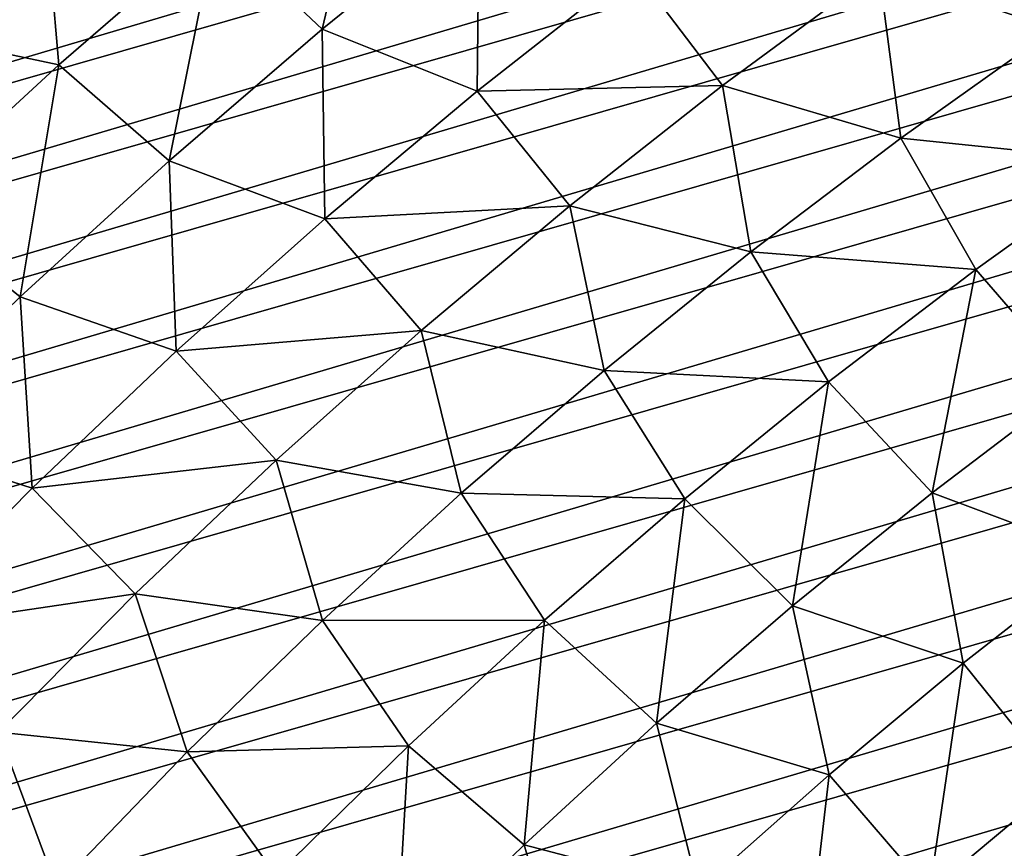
# Model space of a CAD drawing. Header units: millimetres. Extents: x -50 to 50, y -50 to 50.
# Tile 469 of 562: x -28 to -21.9, y 26.3 to 31.4. Entities that reach past the tile are written whole.
import ezdxf

# ---------------------------------------------------------------- set-up
doc = ezdxf.new("R2010")
doc.units = ezdxf.units.MM
doc.header["$LTSCALE"] = 65.185185
for name, color, linetype in [('36', 7, 'CONTINUOUS'), ('39', 7, 'CONTINUOUS'), ('46', 7, 'CONTINUOUS')]:
    doc.layers.add(name, color=color, linetype=linetype)

msp = doc.modelspace()

# ---------------------------------------------------------------- linework, layer by layer
at = {"layer": '36', "color": 15, "linetype": 'Continuous', "true_color": 0xaf503c}
for points in [[(-26.8022, 31.9843, -4.9199), (-25.7987, 32.799, -4.9199), (-26.1408, 31.3613, -5.5113), (-26.8022, 31.9843, -4.9199)], [(-26.1408, 31.3613, -5.5113), (-25.7987, 32.799, -4.9199), (-25.1632, 32.151, -5.5113), (-26.1408, 31.3613, -5.5113)], [(-22.6757, 31.728, -6.655), (-21.6807, 32.416, -6.655), (-21.5838, 31.3619, -7.207), (-22.6757, 31.728, -6.655)], [(-28.8599, 31.3661, -4.3157), (-29.3964, 32.0748, -3.6987), (-27.8749, 32.2446, -4.3157), (-28.8599, 31.3661, -4.3157)], [(-28.8599, 31.3661, -4.3157), (-27.8749, 32.2446, -4.3157), (-27.7799, 31.1389, -4.9199), (-28.8599, 31.3661, -4.3157)], [(-27.7799, 31.1389, -4.9199), (-27.8749, 32.2446, -4.3157), (-26.8022, 31.9843, -4.9199), (-27.7799, 31.1389, -4.9199)], [(-26.1408, 31.3613, -5.5113), (-25.1632, 32.151, -5.5113), (-25.1769, 30.9754, -6.0897), (-26.1408, 31.3613, -5.5113)], [(-25.1769, 30.9754, -6.0897), (-25.1632, 32.151, -5.5113), (-24.2042, 31.7413, -6.0897), (-25.1769, 30.9754, -6.0897)], [(-27.7799, 31.1389, -4.9199), (-26.8022, 31.9843, -4.9199), (-27.0936, 30.5419, -5.5113), (-27.7799, 31.1389, -4.9199)], [(-27.0936, 30.5419, -5.5113), (-26.8022, 31.9843, -4.9199), (-26.1408, 31.3613, -5.5113), (-27.0936, 30.5419, -5.5113)], [(-25.1769, 30.9754, -6.0897), (-24.2042, 31.7413, -6.0897), (-23.6488, 31.0094, -6.655), (-25.1769, 30.9754, -6.0897)], [(-23.6488, 31.0094, -6.655), (-24.2042, 31.7413, -6.0897), (-22.6757, 31.728, -6.655), (-23.6488, 31.0094, -6.655)], [(-23.6488, 31.0094, -6.655), (-22.6757, 31.728, -6.655), (-22.5396, 30.6822, -7.207), (-23.6488, 31.0094, -6.655)], [(-22.5396, 30.6822, -7.207), (-22.6757, 31.728, -6.655), (-21.5838, 31.3619, -7.207), (-22.5396, 30.6822, -7.207)], [(-28.731, 30.2636, -4.9199), (-28.8599, 31.3661, -4.3157), (-27.7799, 31.1389, -4.9199), (-28.731, 30.2636, -4.9199)], [(-27.0936, 30.5419, -5.5113), (-26.1408, 31.3613, -5.5113), (-26.1253, 30.1798, -6.0897), (-27.0936, 30.5419, -5.5113)], [(-26.1253, 30.1798, -6.0897), (-26.1408, 31.3613, -5.5113), (-25.1769, 30.9754, -6.0897), (-26.1253, 30.1798, -6.0897)], [(-22.5396, 30.6822, -7.207), (-21.5838, 31.3619, -7.207), (-21.1352, 30.536, -7.7458), (-22.5396, 30.6822, -7.207)], [(-28.731, 30.2636, -4.9199), (-27.7799, 31.1389, -4.9199), (-28.0208, 29.6936, -5.5113), (-28.731, 30.2636, -4.9199)], [(-28.0208, 29.6936, -5.5113), (-27.7799, 31.1389, -4.9199), (-27.0936, 30.5419, -5.5113), (-28.0208, 29.6936, -5.5113)], [(-24.5992, 30.2611, -6.655), (-25.1769, 30.9754, -6.0897), (-23.6488, 31.0094, -6.655), (-24.5992, 30.2611, -6.655)], [(-24.5992, 30.2611, -6.655), (-23.6488, 31.0094, -6.655), (-23.474, 29.9734, -7.207), (-24.5992, 30.2611, -6.655)], [(-23.474, 29.9734, -7.207), (-23.6488, 31.0094, -6.655), (-22.5396, 30.6822, -7.207), (-23.474, 29.9734, -7.207)], [(-26.1253, 30.1798, -6.0897), (-25.1769, 30.9754, -6.0897), (-24.5992, 30.2611, -6.655), (-26.1253, 30.1798, -6.0897)], [(-23.474, 29.9734, -7.207), (-22.5396, 30.6822, -7.207), (-22.0733, 29.8649, -7.7458), (-23.474, 29.9734, -7.207)], [(-22.0733, 29.8649, -7.7458), (-22.5396, 30.6822, -7.207), (-21.1352, 30.536, -7.7458), (-22.0733, 29.8649, -7.7458)], [(-28.0208, 29.6936, -5.5113), (-27.0936, 30.5419, -5.5113), (-27.0487, 29.3551, -6.0897), (-28.0208, 29.6936, -5.5113)], [(-27.0487, 29.3551, -6.0897), (-27.0936, 30.5419, -5.5113), (-26.1253, 30.1798, -6.0897), (-27.0487, 29.3551, -6.0897)], [(-22.0733, 29.8649, -7.7458), (-21.1352, 30.536, -7.7458), (-21.4555, 29.1499, -8.271), (-22.0733, 29.8649, -7.7458)], [(-28.9214, 28.8171, -5.5113), (-28.731, 30.2636, -4.9199), (-28.0208, 29.6936, -5.5113), (-28.9214, 28.8171, -5.5113)], [(-25.5259, 29.4836, -6.655), (-26.1253, 30.1798, -6.0897), (-24.5992, 30.2611, -6.655), (-25.5259, 29.4836, -6.655)], [(-25.5259, 29.4836, -6.655), (-24.5992, 30.2611, -6.655), (-24.3861, 29.2361, -7.207), (-25.5259, 29.4836, -6.655)], [(-24.3861, 29.2361, -7.207), (-24.5992, 30.2611, -6.655), (-23.474, 29.9734, -7.207), (-24.3861, 29.2361, -7.207)], [(-27.0487, 29.3551, -6.0897), (-26.1253, 30.1798, -6.0897), (-25.5259, 29.4836, -6.655), (-27.0487, 29.3551, -6.0897)], [(-24.3861, 29.2361, -7.207), (-23.474, 29.9734, -7.207), (-22.9901, 29.165, -7.7458), (-24.3861, 29.2361, -7.207)], [(-22.9901, 29.165, -7.7458), (-23.474, 29.9734, -7.207), (-22.0733, 29.8649, -7.7458), (-22.9901, 29.165, -7.7458)], [(-22.9901, 29.165, -7.7458), (-22.0733, 29.8649, -7.7458), (-22.3455, 28.4734, -8.271), (-22.9901, 29.165, -7.7458)], [(-22.3455, 28.4734, -8.271), (-22.0733, 29.8649, -7.7458), (-21.4555, 29.1499, -8.271), (-22.3455, 28.4734, -8.271)], [(-28.9214, 28.8171, -5.5113), (-28.0208, 29.6936, -5.5113), (-27.946, 28.5022, -6.0897), (-28.9214, 28.8171, -5.5113)], [(-27.946, 28.5022, -6.0897), (-28.0208, 29.6936, -5.5113), (-27.0487, 29.3551, -6.0897), (-27.946, 28.5022, -6.0897)], [(-26.4281, 28.6777, -6.655), (-27.0487, 29.3551, -6.0897), (-25.5259, 29.4836, -6.655), (-26.4281, 28.6777, -6.655)], [(-26.4281, 28.6777, -6.655), (-25.5259, 29.4836, -6.655), (-25.275, 28.4711, -7.207), (-26.4281, 28.6777, -6.655)], [(-25.275, 28.4711, -7.207), (-25.5259, 29.4836, -6.655), (-24.3861, 29.2361, -7.207), (-25.275, 28.4711, -7.207)], [(-27.946, 28.5022, -6.0897), (-27.0487, 29.3551, -6.0897), (-26.4281, 28.6777, -6.655), (-27.946, 28.5022, -6.0897)], [(-25.275, 28.4711, -7.207), (-24.3861, 29.2361, -7.207), (-23.8848, 28.437, -7.7458), (-25.275, 28.4711, -7.207)], [(-23.8848, 28.437, -7.7458), (-24.3861, 29.2361, -7.207), (-22.9901, 29.165, -7.7458), (-23.8848, 28.437, -7.7458)], [(-23.8848, 28.437, -7.7458), (-22.9901, 29.165, -7.7458), (-23.2142, 27.7697, -8.271), (-23.8848, 28.437, -7.7458)], [(-23.2142, 27.7697, -8.271), (-22.9901, 29.165, -7.7458), (-22.3455, 28.4734, -8.271), (-23.2142, 27.7697, -8.271)], [(-22.3455, 28.4734, -8.271), (-21.4555, 29.1499, -8.271), (-21.298, 28.0822, -8.7828), (-22.3455, 28.4734, -8.271)], [(-28.8164, 27.6219, -6.0897), (-28.9214, 28.8171, -5.5113), (-27.946, 28.5022, -6.0897), (-28.8164, 27.6219, -6.0897)], [(-27.3048, 27.8443, -6.655), (-27.946, 28.5022, -6.0897), (-26.4281, 28.6777, -6.655), (-27.3048, 27.8443, -6.655)], [(-27.3048, 27.8443, -6.655), (-26.4281, 28.6777, -6.655), (-26.14, 27.6791, -7.207), (-27.3048, 27.8443, -6.655)], [(-26.14, 27.6791, -7.207), (-26.4281, 28.6777, -6.655), (-25.275, 28.4711, -7.207), (-26.14, 27.6791, -7.207)], [(-28.8164, 27.6219, -6.0897), (-27.946, 28.5022, -6.0897), (-27.3048, 27.8443, -6.655), (-28.8164, 27.6219, -6.0897)], [(-26.14, 27.6791, -7.207), (-25.275, 28.4711, -7.207), (-24.7564, 27.6816, -7.7458), (-26.14, 27.6791, -7.207)], [(-24.7564, 27.6816, -7.7458), (-25.275, 28.4711, -7.207), (-23.8848, 28.437, -7.7458), (-24.7564, 27.6816, -7.7458)], [(-24.7564, 27.6816, -7.7458), (-23.8848, 28.437, -7.7458), (-24.0607, 27.0396, -8.271), (-24.7564, 27.6816, -7.7458)], [(-24.0607, 27.0396, -8.271), (-23.8848, 28.437, -7.7458), (-23.2142, 27.7697, -8.271), (-24.0607, 27.0396, -8.271)], [(-23.2142, 27.7697, -8.271), (-22.3455, 28.4734, -8.271), (-22.1527, 27.4131, -8.7828), (-23.2142, 27.7697, -8.271)], [(-22.1527, 27.4131, -8.7828), (-22.3455, 28.4734, -8.271), (-21.298, 28.0822, -8.7828), (-22.1527, 27.4131, -8.7828)], [(-22.1527, 27.4131, -8.7828), (-21.298, 28.0822, -8.7828), (-21.5513, 26.6689, -9.2809), (-22.1527, 27.4131, -8.7828)], [(-28.1552, 26.984, -6.655), (-28.8164, 27.6219, -6.0897), (-27.3048, 27.8443, -6.655), (-28.1552, 26.984, -6.655)], [(-28.1552, 26.984, -6.655), (-27.3048, 27.8443, -6.655), (-26.9802, 26.8608, -7.207), (-28.1552, 26.984, -6.655)], [(-26.9802, 26.8608, -7.207), (-27.3048, 27.8443, -6.655), (-26.14, 27.6791, -7.207), (-26.9802, 26.8608, -7.207)], [(-24.0607, 27.0396, -8.271), (-23.2142, 27.7697, -8.271), (-22.9863, 26.718, -8.7828), (-24.0607, 27.0396, -8.271)], [(-22.9863, 26.718, -8.7828), (-23.2142, 27.7697, -8.271), (-22.1527, 27.4131, -8.7828), (-22.9863, 26.718, -8.7828)], [(-26.9802, 26.8608, -7.207), (-26.14, 27.6791, -7.207), (-25.6041, 26.8994, -7.7458), (-26.9802, 26.8608, -7.207)], [(-25.6041, 26.8994, -7.7458), (-26.14, 27.6791, -7.207), (-24.7564, 27.6816, -7.7458), (-25.6041, 26.8994, -7.7458)], [(-25.6041, 26.8994, -7.7458), (-24.7564, 27.6816, -7.7458), (-24.8843, 26.2836, -8.271), (-25.6041, 26.8994, -7.7458)], [(-24.8843, 26.2836, -8.271), (-24.7564, 27.6816, -7.7458), (-24.0607, 27.0396, -8.271), (-24.8843, 26.2836, -8.271)], [(-22.9863, 26.718, -8.7828), (-22.1527, 27.4131, -8.7828), (-22.3622, 25.9927, -9.2809), (-22.9863, 26.718, -8.7828)], [(-22.3622, 25.9927, -9.2809), (-22.1527, 27.4131, -8.7828), (-21.5513, 26.6689, -9.2809), (-22.3622, 25.9927, -9.2809)], [(-24.8843, 26.2836, -8.271), (-24.0607, 27.0396, -8.271), (-23.7981, 25.9975, -8.7828), (-24.8843, 26.2836, -8.271)], [(-23.7981, 25.9975, -8.7828), (-24.0607, 27.0396, -8.271), (-22.9863, 26.718, -8.7828), (-23.7981, 25.9975, -8.7828)], [(-28.9786, 26.0978, -6.655), (-28.1552, 26.984, -6.655), (-27.7948, 26.017, -7.207), (-28.9786, 26.0978, -6.655)], [(-27.7948, 26.017, -7.207), (-28.1552, 26.984, -6.655), (-26.9802, 26.8608, -7.207), (-27.7948, 26.017, -7.207)], [(-27.7948, 26.017, -7.207), (-26.9802, 26.8608, -7.207), (-26.4271, 26.0913, -7.7458), (-27.7948, 26.017, -7.207)], [(-26.4271, 26.0913, -7.7458), (-26.9802, 26.8608, -7.207), (-25.6041, 26.8994, -7.7458), (-26.4271, 26.0913, -7.7458)], [(-26.4271, 26.0913, -7.7458), (-25.6041, 26.8994, -7.7458), (-25.6841, 25.5026, -8.271), (-26.4271, 26.0913, -7.7458)], [(-25.6841, 25.5026, -8.271), (-25.6041, 26.8994, -7.7458), (-24.8843, 26.2836, -8.271), (-25.6841, 25.5026, -8.271)], [(-23.7981, 25.9975, -8.7828), (-22.9863, 26.718, -8.7828), (-23.152, 25.2918, -9.2809), (-23.7981, 25.9975, -8.7828)], [(-23.152, 25.2918, -9.2809), (-22.9863, 26.718, -8.7828), (-22.3622, 25.9927, -9.2809), (-23.152, 25.2918, -9.2809)], [(-22.3622, 25.9927, -9.2809), (-21.5513, 26.6689, -9.2809), (-21.7336, 25.262, -9.7652), (-22.3622, 25.9927, -9.2809)], [(-25.6841, 25.5026, -8.271), (-24.8843, 26.2836, -8.271), (-24.5873, 25.2524, -8.7828), (-25.6841, 25.5026, -8.271)], [(-24.5873, 25.2524, -8.7828), (-24.8843, 26.2836, -8.271), (-23.7981, 25.9975, -8.7828), (-24.5873, 25.2524, -8.7828)]]:
    msp.add_3dface(points, dxfattribs=at)
at = {"layer": '39', "color": 15, "linetype": 'Continuous', "true_color": 0xaf503c}
for points in [[(-39.0572, 30.7406, 4.5), (15.9917, 47.0586, 4.5), (-38.5024, 31.4327, 4.5), (-39.0572, 30.7406, 4.5)], [(16.829, 46.7657, 4.5), (15.9917, 47.0586, 4.5), (-39.0572, 30.7406, 4.5), (16.829, 46.7657, 4.5)], [(-39.5997, 30.0385, 4.5), (16.829, 46.7657, 4.5), (-39.0572, 30.7406, 4.5), (-39.5997, 30.0385, 4.5)], [(17.661, 46.4578, 4.5), (16.829, 46.7657, 4.5), (-39.5997, 30.0385, 4.5), (17.661, 46.4578, 4.5)], [(18.4873, 46.1351, 4.5), (17.661, 46.4578, 4.5), (-40.1294, 29.327, 4.5), (18.4873, 46.1351, 4.5)], [(-40.1294, 29.327, 4.5), (17.661, 46.4578, 4.5), (-39.5997, 30.0385, 4.5), (-40.1294, 29.327, 4.5)], [(19.3078, 45.7977, 4.5), (18.4873, 46.1351, 4.5), (-40.6465, 28.6061, 4.5), (19.3078, 45.7977, 4.5)], [(-40.6465, 28.6061, 4.5), (18.4873, 46.1351, 4.5), (-40.1294, 29.327, 4.5), (-40.6465, 28.6061, 4.5)], [(-41.1505, 27.8761, 4.5), (19.3078, 45.7977, 4.5), (-40.6465, 28.6061, 4.5), (-41.1505, 27.8761, 4.5)], [(20.1221, 45.4458, 4.5), (19.3078, 45.7977, 4.5), (-41.1505, 27.8761, 4.5), (20.1221, 45.4458, 4.5)], [(20.9301, 45.0793, 4.5), (20.1221, 45.4458, 4.5), (-41.6415, 27.1372, 4.5), (20.9301, 45.0793, 4.5)], [(-41.6415, 27.1372, 4.5), (20.1221, 45.4458, 4.5), (-41.1505, 27.8761, 4.5), (-41.6415, 27.1372, 4.5)], [(-42.1192, 26.3897, 4.5), (20.9301, 45.0793, 4.5), (-41.6415, 27.1372, 4.5), (-42.1192, 26.3897, 4.5)], [(21.7313, 44.6985, 4.5), (20.9301, 45.0793, 4.5), (-42.1192, 26.3897, 4.5), (21.7313, 44.6985, 4.5)], [(-42.5835, 25.6337, 4.5), (21.7313, 44.6985, 4.5), (-42.1192, 26.3897, 4.5), (-42.5835, 25.6337, 4.5)], [(22.5256, 44.3035, 4.5), (21.7313, 44.6985, 4.5), (-42.5835, 25.6337, 4.5), (22.5256, 44.3035, 4.5)], [(-43.0342, 24.8696, 4.5), (22.5256, 44.3035, 4.5), (-42.5835, 25.6337, 4.5), (-43.0342, 24.8696, 4.5)], [(23.3127, 43.8943, 4.5), (22.5256, 44.3035, 4.5), (-43.0342, 24.8696, 4.5), (23.3127, 43.8943, 4.5)], [(-43.4712, 24.0976, 4.5), (23.3127, 43.8943, 4.5), (-43.0342, 24.8696, 4.5), (-43.4712, 24.0976, 4.5)], [(24.0925, 43.4711, 4.5), (23.3127, 43.8943, 4.5), (-43.4712, 24.0976, 4.5), (24.0925, 43.4711, 4.5)], [(-43.8943, 23.3179, 4.5), (24.0925, 43.4711, 4.5), (-43.4712, 24.0976, 4.5), (-43.8943, 23.3179, 4.5)], [(24.8645, 43.0341, 4.5), (24.0925, 43.4711, 4.5), (-43.8943, 23.3179, 4.5), (24.8645, 43.0341, 4.5)], [(25.6286, 42.5834, 4.5), (24.8645, 43.0341, 4.5), (-44.3035, 22.5307, 4.5), (25.6286, 42.5834, 4.5)], [(-44.3035, 22.5307, 4.5), (24.8645, 43.0341, 4.5), (-43.8943, 23.3179, 4.5), (-44.3035, 22.5307, 4.5)], [(26.3846, 42.1192, 4.5), (25.6286, 42.5834, 4.5), (-44.6985, 21.7364, 4.5), (26.3846, 42.1192, 4.5)], [(-44.6985, 21.7364, 4.5), (25.6286, 42.5834, 4.5), (-44.3035, 22.5307, 4.5), (-44.6985, 21.7364, 4.5)], [(-45.0793, 20.9352, 4.5), (26.3846, 42.1192, 4.5), (-44.6985, 21.7364, 4.5), (-45.0793, 20.9352, 4.5)], [(27.1321, 41.6415, 4.5), (26.3846, 42.1192, 4.5), (-45.0793, 20.9352, 4.5), (27.1321, 41.6415, 4.5)], [(-45.4458, 20.1272, 4.5), (27.1321, 41.6415, 4.5), (-45.0793, 20.9352, 4.5), (-45.4458, 20.1272, 4.5)], [(27.871, 41.1505, 4.5), (27.1321, 41.6415, 4.5), (-45.4458, 20.1272, 4.5), (27.871, 41.1505, 4.5)], [(28.601, 40.6464, 4.5), (27.871, 41.1505, 4.5), (-45.7978, 19.313, 4.5), (28.601, 40.6464, 4.5)], [(-45.7978, 19.313, 4.5), (27.871, 41.1505, 4.5), (-45.4458, 20.1272, 4.5), (-45.7978, 19.313, 4.5)], [(28.601, 40.6464, 4.5), (-45.7978, 19.313, 4.5), (-8.8836, 29.7032, 4.5), (28.601, 40.6464, 4.5)], [(-8.8836, 29.7032, 4.5), (-46.1351, 18.4924, 4.5), (-9.5525, 29.4949, 4.5), (-8.8836, 29.7032, 4.5)], [(-45.7978, 19.313, 4.5), (-46.1351, 18.4924, 4.5), (-8.8836, 29.7032, 4.5), (-45.7978, 19.313, 4.5)], [(-9.5525, 29.4949, 4.5), (-46.1351, 18.4924, 4.5), (-10.2166, 29.2715, 4.5), (-9.5525, 29.4949, 4.5)], [(-10.2166, 29.2715, 4.5), (-46.1351, 18.4924, 4.5), (-10.8754, 29.0332, 4.5), (-10.2166, 29.2715, 4.5)], [(-10.8754, 29.0332, 4.5), (-46.1351, 18.4924, 4.5), (-11.5287, 28.7801, 4.5), (-10.8754, 29.0332, 4.5)], [(-11.5287, 28.7801, 4.5), (-46.1351, 18.4924, 4.5), (-12.1761, 28.5123, 4.5), (-11.5287, 28.7801, 4.5)], [(-12.1761, 28.5123, 4.5), (-46.1351, 18.4924, 4.5), (-12.8173, 28.2299, 4.5), (-12.1761, 28.5123, 4.5)], [(-12.8173, 28.2299, 4.5), (-46.1351, 18.4924, 4.5), (-13.452, 27.9331, 4.5), (-12.8173, 28.2299, 4.5)], [(-13.452, 27.9331, 4.5), (-46.1351, 18.4924, 4.5), (-14.0797, 27.622, 4.5), (-13.452, 27.9331, 4.5)], [(-14.0797, 27.622, 4.5), (-46.4578, 17.6661, 4.5), (-14.7004, 27.2968, 4.5), (-14.0797, 27.622, 4.5)], [(-46.1351, 18.4924, 4.5), (-46.4578, 17.6661, 4.5), (-14.0797, 27.622, 4.5), (-46.1351, 18.4924, 4.5)], [(-14.7004, 27.2968, 4.5), (-46.4578, 17.6661, 4.5), (-15.3134, 26.9577, 4.5), (-14.7004, 27.2968, 4.5)], [(-15.3134, 26.9577, 4.5), (-46.4578, 17.6661, 4.5), (-15.9187, 26.6047, 4.5), (-15.3134, 26.9577, 4.5)], [(-15.9187, 26.6047, 4.5), (-46.4578, 17.6661, 4.5), (-16.5158, 26.2383, 4.5), (-15.9187, 26.6047, 4.5)]]:
    msp.add_3dface(points, dxfattribs=at)
at = {"layer": '46', "color": 15, "linetype": 'Continuous', "true_color": 0xaf503c}
for points in [[(7.0429, 30.1913), (6.3589, 30.3428), (-21.9751, 21.8705), (7.0429, 30.1913)], [(6.3589, 30.3428), (-21.4753, 22.3615), (-21.9751, 21.8705), (6.3589, 30.3428)], [(7.0429, 30.1913), (-21.9751, 21.8705), (-22.4637, 21.3683), (7.0429, 30.1913)], [(7.7234, 30.0244), (7.0429, 30.1913), (-22.4637, 21.3683), (7.7234, 30.0244)], [(7.7234, 30.0244), (-22.4637, 21.3683), (-22.9408, 20.8553), (7.7234, 30.0244)], [(8.3999, 29.8421), (7.7234, 30.0244), (-22.9408, 20.8553), (8.3999, 29.8421)], [(8.3999, 29.8421), (-22.9408, 20.8553), (-23.4062, 20.3315), (8.3999, 29.8421)], [(9.0721, 29.6446), (8.3999, 29.8421), (-23.4062, 20.3315), (9.0721, 29.6446)], [(9.0721, 29.6446), (-23.4062, 20.3315), (-23.8597, 19.7975), (9.0721, 29.6446)], [(9.7397, 29.4319), (9.0721, 29.6446), (-23.8597, 19.7975), (9.7397, 29.4319)], [(9.7397, 29.4319), (-23.8597, 19.7975), (-24.3009, 19.2533), (9.7397, 29.4319)], [(10.4023, 29.2042), (9.7397, 29.4319), (-24.3009, 19.2533), (10.4023, 29.2042)], [(10.4023, 29.2042), (-24.3009, 19.2533), (-24.7298, 18.6992), (10.4023, 29.2042)], [(11.0596, 28.9616), (10.4023, 29.2042), (-24.7298, 18.6992), (11.0596, 28.9616)], [(11.0596, 28.9616), (-24.7298, 18.6992), (-25.146, 18.1356), (11.0596, 28.9616)], [(11.7112, 28.7043), (11.0596, 28.9616), (-25.146, 18.1356), (11.7112, 28.7043)], [(11.7112, 28.7043), (-25.5494, 17.5627), (-6.6041, 23.0248), (11.7112, 28.7043)], [(11.7112, 28.7043), (-25.146, 18.1356), (-25.5494, 17.5627), (11.7112, 28.7043)]]:
    msp.add_3dface(points, dxfattribs=at)

doc.saveas('drawing.dxf')
